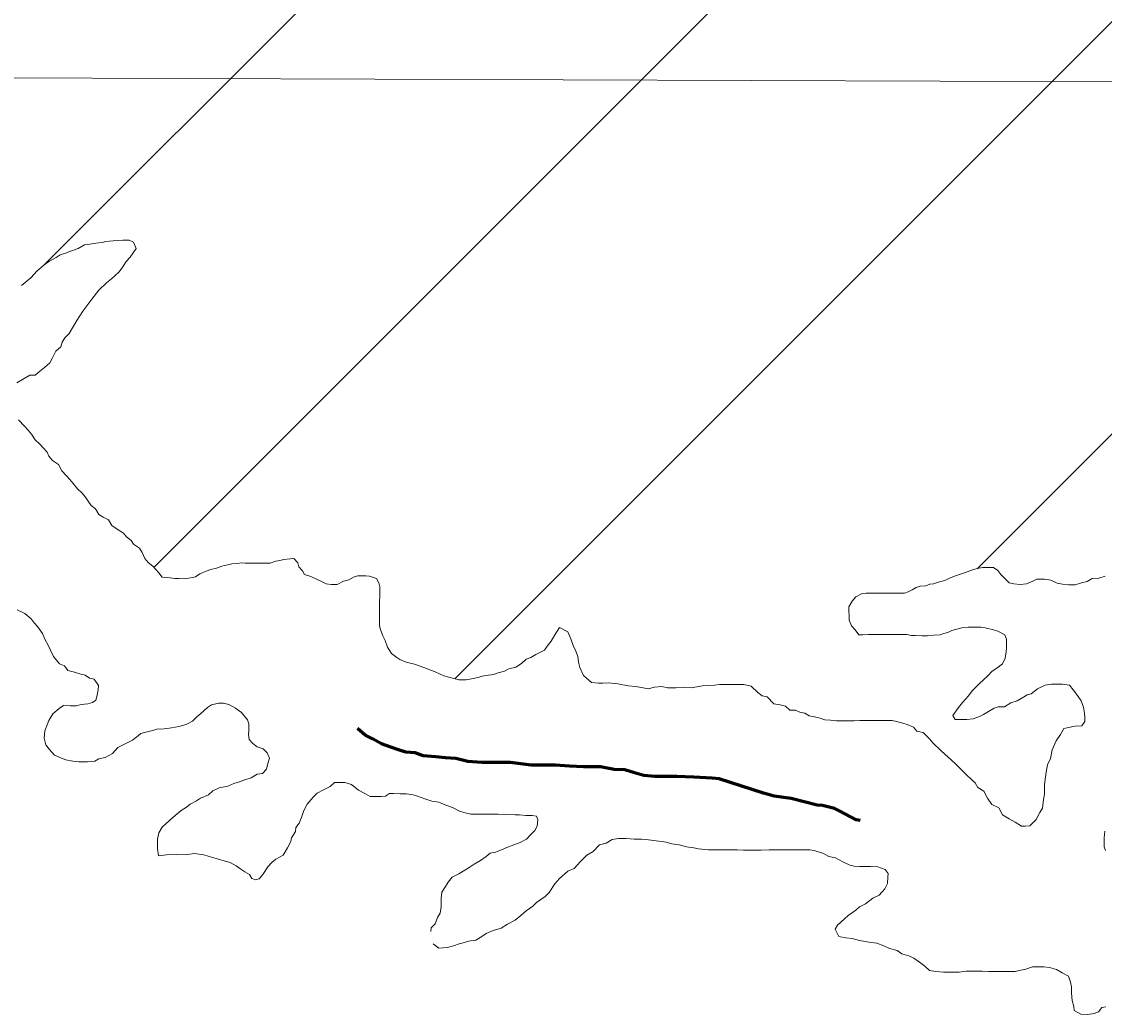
# Model space of a CAD drawing. Extents: x 553962 to 842807, y 8883888 to 9032388.
# Drawn here: x 610250 to 615820, y 8944887 to 8949994 of the extents above; entities that cross this region are included whole.
import ezdxf

# ---------------------------------------------------------------- set-up
doc = ezdxf.new("R2010")
doc.units = 0
doc.header["$LTSCALE"] = 160
doc.linetypes.add('LONG_DASH_SHORT_DASH', pattern=[9.9, 6, -1.2, 1.5, -1.2])
for name, color, linetype, lineweight in [('2', 7, 'Continuous', 13), ('21', 7, 'Continuous', 25), ('30', 7, 'Continuous', 13), ('34', 7, 'LONG_DASH_SHORT_DASH', 60)]:
    doc.layers.add(name, color=color, linetype=linetype, lineweight=lineweight)

msp = doc.modelspace()

# ---------------------------------------------------------------- linework, layer by layer
at = {"layer": '2'}
msp.add_line((565315.3, 8949866.8), (791497.7, 8949052.2), dxfattribs=at)
at = {"layer": '21', "lineweight": 13}
for points in [[(610224.4, 8948135.5), (610254.5, 8948152.9), (610292.2, 8948175.1), (610319.7, 8948175), (610342.4, 8948194.8), (610367.5, 8948214.7), (610395.2, 8948239.6), (610407.9, 8948264.5), (610425.7, 8948299.4), (610450.9, 8948321.8), (610458.6, 8948344.3), (610471.2, 8948366.7), (610493.9, 8948389.1), (610533.4, 8948456.2), (610564.5, 8948504.9), (610611, 8948567), (610646.5, 8948613.2), (610686.8, 8948650.5), (610711.9, 8948670.4), (610749.7, 8948705.2), (610767.4, 8948727.6), (610787.7, 8948760), (610807.8, 8948782.4), (610838.2, 8948827.3), (610825.9, 8948859.9), (610803.5, 8948870.1), (610771, 8948870.3), (610741, 8948868), (610720.9, 8948865.6), (610683.4, 8948863.3), (610663.3, 8948858.5), (610630.8, 8948853.7), (610600.7, 8948848.9), (610573.2, 8948846.6), (610540.6, 8948826.7), (610505.4, 8948814.5), (610475.3, 8948802.1), (610447.8, 8948794.8), (610427.6, 8948779.9), (610392.5, 8948762.6), (610372.4, 8948747.7), (610330.1, 8948712.2), (610330.1, 8948712.2), (610297.5, 8948676.4), (610297.5, 8948676.4), (610248.6, 8948637.3)], [(610788.6, 8947343.2), (610773.7, 8947363.3), (610741.4, 8947383.6), (610714, 8947401.3), (610696.7, 8947431.4), (610669.3, 8947444.1), (610646.9, 8947459.3), (610629.6, 8947486.9), (610607.2, 8947504.6), (610592.4, 8947527.2), (610577.6, 8947547.4), (610560.2, 8947570), (610537.9, 8947590.2), (610515.6, 8947617.9), (610498.2, 8947638), (610480.8, 8947658.2), (610456, 8947683.4), (610438.8, 8947716), (610408.9, 8947736.2), (610389.1, 8947758.9), (610381.7, 8947779), (610361.9, 8947799.2), (610342, 8947821.8), (610319.7, 8947842), (610299.9, 8947872.2), (610282.5, 8947892.3), (610265.2, 8947912.5), (610232.9, 8947945.2)], [(613016.8, 8946877.6), (613016.8, 8946877.6), (612992.5, 8946839), (612974.9, 8946807.6), (612953.6, 8946781.3), (612953.6, 8946781.3), (612940.1, 8946760.7), (612940.1, 8946760.7), (612894.9, 8946738.4), (612869.8, 8946723.6), (612844.7, 8946713.7), (612822, 8946691.3), (612791.9, 8946674), (612756.8, 8946664.2), (612734.2, 8946651.9), (612701.6, 8946644.6), (612679, 8946634.7), (612651.5, 8946632.4), (612619, 8946627.6), (612598.9, 8946620.2), (612563.8, 8946612.9), (612536.3, 8946608.1), (612498.8, 8946608.3), (612498.8, 8946608.3), (612498.8, 8946608.3), (612498.8, 8946608.3), (612421.8, 8946628.4), (612377.5, 8946648.6), (612349.2, 8946659.3), (612319.7, 8946671.4), (612271.3, 8946688.9), (612228.3, 8946699.7), (612194.7, 8946713.1), (612179.5, 8946723.1), (612152.1, 8946743.3), (612132.4, 8946776), (612120.1, 8946811.1), (612107.8, 8946833.8), (612095.5, 8946866.4), (612090.7, 8946886.4), (612090.8, 8946906.5), (612091.1, 8946939), (612091.3, 8946961.5), (612091.6, 8947001.6), (612091.9, 8947049.2), (612092.2, 8947086.7), (612087.4, 8947106.8), (612075, 8947129.4), (612040.1, 8947142.1), (612020.1, 8947142.3), (612000.1, 8947142.4), (611980.1, 8947142.5), (611960, 8947137.7), (611932.4, 8947122.8), (611904.8, 8947115.5), (611872.2, 8947098.2), (611842.2, 8947098.4), (611817.2, 8947101.1), (611792.3, 8947113.7), (611759.9, 8947129), (611732.5, 8947141.7), (611705, 8947149.4), (611695.2, 8947169.4), (611675.3, 8947189.6), (611670.5, 8947209.7), (611650.6, 8947232.3), (611630.6, 8947230), (611598.1, 8947227.7), (611578, 8947222.8), (611558, 8947217.9), (611527.9, 8947208.1), (611507.9, 8947208.2), (611475.4, 8947208.5), (611445.4, 8947208.7), (611422.8, 8947208.8), (611400.3, 8947209), (611380.3, 8947209.1), (611357.8, 8947206.7), (611330.3, 8947204.4), (611310.2, 8947199.5), (611280.2, 8947192.2), (611252.6, 8947182.4), (611222.5, 8947175.1), (611199.9, 8947167.7), (611167.3, 8947152.9), (611144.7, 8947138.1), (611109.6, 8947130.8), (611089.6, 8947128.4), (611057.1, 8947128.6), (611037.1, 8947128.8), (611002.1, 8947134), (610972.1, 8947136.7), (610954.8, 8947159.3), (610925, 8947192.1), (610900.1, 8947212.3), (610882.8, 8947232.4), (610870.5, 8947262.5), (610855.7, 8947285.2), (610825.8, 8947305.4), (610813.5, 8947325.5), (610788.6, 8947343.2)], [(615387.1, 8947099.2), (615354.6, 8947101.9), (615329.6, 8947107.1), (615309.7, 8947127.2), (615287.4, 8947149.9), (615272.6, 8947170), (615250.2, 8947185.2), (615217.6, 8947185.4), (615195.1, 8947185.6), (615175.1, 8947183.2), (615147.5, 8947175.9), (615114.9, 8947163.6), (615079.8, 8947151.3), (615049.7, 8947141.5), (615019.6, 8947129.2), (614999.6, 8947119.3), (614972, 8947111.9), (614941.9, 8947102.1), (614921.9, 8947099.8), (614901.8, 8947092.4), (614871.8, 8947090.1), (614851.7, 8947082.7), (614831.6, 8947070.3), (614811.5, 8947060.4), (614791.5, 8947053.1), (614771.4, 8947053.2), (614751.4, 8947053.3), (614726.4, 8947053.5), (614693.9, 8947053.7), (614663.9, 8947053.9), (614643.9, 8947054), (614613.9, 8947054.2), (614593.9, 8947054.4), (614573.8, 8947052), (614541.1, 8947034.6), (614522, 8947013.4), (614505.8, 8946982.9)], [(615825.1, 8947141.3), (615792.5, 8947131.6), (615757.5, 8947129.3), (615732.3, 8947114.4), (615702.3, 8947107.1), (615669.7, 8947097.3), (615637.2, 8947097.5), (615604.7, 8947100.2), (615577.2, 8947105.4), (615544.8, 8947120.7), (615512.3, 8947125.9), (615492.3, 8947126), (615472.3, 8947126.2), (615452.2, 8947116.3), (615419.6, 8947101.5), (615387.1, 8947099.2)], [(610227.1, 8946967.6), (610266.9, 8946949.8), (610299.2, 8946922.1), (610314.1, 8946902), (610331.5, 8946881.8), (610356.2, 8946846.6), (610368.5, 8946816.5), (610388.2, 8946783.8), (610395.6, 8946763.7), (610412.8, 8946728.6), (610445.1, 8946690.8), (610470, 8946680.6), (610487.3, 8946655.5), (610522.2, 8946647.7), (610554.7, 8946637.5), (610577.2, 8946632.3), (610599.6, 8946617.2), (610622, 8946612), (610644.3, 8946579.3), (610644.1, 8946556.8), (610638.9, 8946529.3), (610631.2, 8946504.3), (610614, 8946490.7), (610590.3, 8946484), (610556.5, 8946480.6), (610530.9, 8946474.9), (610500.9, 8946475.1), (610465.9, 8946475.4), (610443.3, 8946460.5), (610410.6, 8946433.2), (610390.3, 8946398.2), (610381.7, 8946376.9), (610369.3, 8946345.4), (610365.9, 8946308.2), (610374.9, 8946274.4), (610391.8, 8946250.7), (610418.9, 8946220.3), (610453.9, 8946205.1), (610476.3, 8946197.4), (610513.8, 8946189.6), (610543.8, 8946186.9), (610588.8, 8946186.6), (610626.3, 8946188.9), (610646.4, 8946201.3), (610679, 8946208.6), (610716.7, 8946228.3), (610744.4, 8946260.7), (610782.1, 8946278), (610819.7, 8946297.8), (610842.4, 8946315.1), (610862.5, 8946332.5), (610882.6, 8946337.4), (610902.6, 8946342.3), (610925.1, 8946347.1), (610945.2, 8946354.5), (610982.7, 8946356.8), (611020.3, 8946361.5), (611057.9, 8946368.8), (611095.5, 8946378.6), (611128.1, 8946395.9), (611150.8, 8946418.2), (611170.9, 8946435.6), (611206.2, 8946465.4), (611226.3, 8946480.3), (611263.9, 8946487.6), (611288.9, 8946487.4), (611316.3, 8946482), (611350.2, 8946462), (611380.9, 8946440.5), (611411.6, 8946402.2), (611411.6, 8946402.2), (611418.1, 8946381.4), (611417.9, 8946346.4), (611417.7, 8946326.4), (611420, 8946301.3), (611439.9, 8946281.2), (611462.2, 8946263.5), (611492.2, 8946253.3), (611513, 8946231.7), (611524.3, 8946205.5), (611516.6, 8946178), (611508.9, 8946148)], [(614505.8, 8946982.9), (614507.8, 8946915.3), (614520, 8946885.2), (614537.4, 8946865.1), (614557.2, 8946839.9), (614577.2, 8946839.8), (614607.2, 8946842.1), (614627.2, 8946841.9), (614662.3, 8946841.7), (614702.3, 8946841.4), (614729.8, 8946841.3), (614752.3, 8946841.1), (614774.8, 8946841), (614804.8, 8946840.8), (614827.3, 8946835.6), (614847.3, 8946835.5), (614882.3, 8946835.2), (614909.8, 8946835.1), (614942.4, 8946837.3), (614974.9, 8946839.6), (614995, 8946847), (615015, 8946851.9), (615035.1, 8946861.8), (615055.1, 8946866.6), (615087.7, 8946876.4), (615120.2, 8946878.7), (615142.8, 8946878.6), (615185.3, 8946878.3), (615207.8, 8946875.7), (615250.2, 8946865.3), (615272.7, 8946857.7), (615307.5, 8946839.9), (615317.4, 8946817.3), (615317.2, 8946797.3), (615317, 8946772.3), (615314.4, 8946752.3), (615309.1, 8946719.8), (615296.4, 8946689.8), (615266.2, 8946667.5), (615243.6, 8946652.6), (615220.6, 8946628.4), (615178, 8946589.7), (615139.3, 8946550.8), (615120.9, 8946525.9), (615090.6, 8946491), (615070.4, 8946466.1), (615040.1, 8946423.8), (615052.4, 8946403.7), (615072.5, 8946403.5), (615092.5, 8946403.4), (615112.5, 8946403.3), (615145, 8946408.1), (615177.6, 8946420.3), (615197.7, 8946430.2), (615232.9, 8946450), (615253, 8946462.4), (615273, 8946469.8), (615305.6, 8946469.6), (615338.2, 8946489.4), (615370.8, 8946499.2), (615403.5, 8946519), (615423.6, 8946531.4), (615443.6, 8946536.3), (615476.3, 8946561.1), (615516.5, 8946580.8), (615549, 8946585.6), (615581.6, 8946585.4), (615604.1, 8946585.3), (615641.5, 8946580), (615658.9, 8946557.4), (615681.2, 8946527.2), (615701, 8946499.5), (615713.2, 8946466.9), (615718, 8946436.8), (615720.3, 8946414.3), (615720.2, 8946394.2), (615705, 8946371.8), (615670, 8946369.5), (615644.9, 8946364.7), (615612.3, 8946357.4), (615594.6, 8946327.5), (615571.8, 8946295.1), (615551.5, 8946247.6), (615543.6, 8946202.6), (615528.4, 8946170.2), (615520.6, 8946132.7), (615515.3, 8946097.7), (615512.6, 8946067.6), (615512.2, 8946020.1), (615507, 8945992.6), (615501.7, 8945947.5), (615489, 8945925.1), (615468.7, 8945890.2), (615436, 8945857.8), (615413.4, 8945855.5), (615393.4, 8945855.6), (615361.1, 8945875.9), (615331.2, 8945893.6), (615296.3, 8945913.8), (615276.6, 8945949), (615241.7, 8945966.8)], [(615241.7, 8945966.8), (615219.4, 8945999.5), (615199.7, 8946034.7), (615169.8, 8946054.9), (615155, 8946077.5), (615135.2, 8946097.7), (615112.8, 8946117.9), (615052.1, 8946177.5), (614980.5, 8946243.3), (614938.2, 8946284.1), (614920.8, 8946304.2), (614888.5, 8946337), (614856.1, 8946344.7), (614838.7, 8946364.9), (614806.3, 8946377.6), (614783.8, 8946385.3), (614751.4, 8946393), (614728.9, 8946398.1), (614706.4, 8946398.3), (614686.4, 8946398.4), (614661.4, 8946398.6), (614631.4, 8946398.8), (614598.9, 8946399), (614561.4, 8946399.2), (614533.8, 8946396.9), (614501.3, 8946397.1), (614468.8, 8946397.4), (614441.3, 8946397.5), (614411.3, 8946400.2), (614381.3, 8946402.9), (614358.9, 8946410.6), (614328.9, 8946418.3), (614301.4, 8946423.5), (614279, 8946436.2), (614254, 8946441.3), (614231.6, 8946451.5), (614201.6, 8946451.7), (614179.2, 8946471.9), (614151.8, 8946479.6), (614119.3, 8946484.8), (614084.6, 8946520.1), (614059.6, 8946525.2), (614037.2, 8946542.9), (614002.5, 8946575.7), (613965.8, 8946584.2), (613911.6, 8946584.2), (613911.6, 8946584.2), (613911.6, 8946584.2), (613911.6, 8946584.2), (613911.6, 8946584.2), (613911.6, 8946584.2), (613839.5, 8946584.2), (613814.2, 8946580.6), (613814.2, 8946580.6), (613752.9, 8946577), (613695.2, 8946566.2), (613655.5, 8946569.8), (613615.8, 8946566.2), (613572.6, 8946566.2), (613543.7, 8946573.4), (613504, 8946569.8), (613475.2, 8946562.6), (613475.2, 8946562.6), (613410.2, 8946573.4), (613370.6, 8946577), (613316.5, 8946587.8), (613316.5, 8946587.8), (613316.5, 8946587.8), (613269.8, 8946593.1), (613239.7, 8946590.8), (613217.2, 8946590.9), (613182.2, 8946593.6), (613139.7, 8946631.1), (613139.7, 8946631.1), (613139.7, 8946631.1), (613139.7, 8946631.1), (613121.7, 8946670.7), (613114.5, 8946699.5), (613110.8, 8946728.4), (613100, 8946760.8), (613089.2, 8946778.8), (613074.8, 8946818.5), (613060.3, 8946854.5), (613060.3, 8946854.5), (613016.8, 8946877.6)], [(611508.9, 8946148), (611488.7, 8946125.6), (611461.2, 8946123.3), (611431, 8946103.4), (611398.4, 8946093.7), (611370.8, 8946083.8), (611340.8, 8946074), (611310.6, 8946061.7), (611265.6, 8946052), (611232.9, 8946037.2), (611210.3, 8946017.3), (611170.1, 8946000), (611150, 8945985.1), (611117.3, 8945967.8), (611097.2, 8945952.9), (611069.6, 8945935.6), (611039.4, 8945910.8), (611011.4, 8945885.7), (610972.4, 8945850.4), (610955.6, 8945820.6), (610948.2, 8945789), (610948.2, 8945789), (610948.2, 8945740.7), (610953.8, 8945703.5)], [(610953.8, 8945703.5), (610994.7, 8945707.2), (611046.8, 8945709.1), (611091.4, 8945707.2), (611139.8, 8945714.6), (611186.3, 8945707.2), (611231, 8945694.2), (611262.6, 8945684.9), (611284.9, 8945679.3), (611322.2, 8945668.2), (611322.2, 8945668.2), (611353.8, 8945651.4), (611378, 8945634.7), (611398.4, 8945619.8), (611422.6, 8945606.8), (611433.8, 8945586.3), (611452.4, 8945578.9), (611471, 8945584), (611491.2, 8945606.4), (611516.5, 8945646.3), (611536.7, 8945668.7), (611556.8, 8945686.1), (611594.5, 8945705.9), (611617.3, 8945743.3), (611635.1, 8945775.7), (611637.7, 8945795.7), (611658, 8945828.2), (611660.6, 8945848.2), (611678.3, 8945870.6), (611691.1, 8945905.5), (611701.3, 8945935.5), (611719.1, 8945967.9), (611749.3, 8946005.3), (611769.5, 8946025.2), (611802.2, 8946042.5), (611837.3, 8946059.8), (611860, 8946079.7), (611892.5, 8946079.4), (611912.5, 8946079.3), (611947.4, 8946069.1), (611982.2, 8946041.3), (612019.6, 8946021), (612042, 8946008.4), (612077, 8946008.1), (612099.5, 8946008), (612122.1, 8946010.3), (612142.2, 8946022.7), (612162.2, 8946022.6), (612197.2, 8946022.4), (612229.7, 8946022.1), (612264.7, 8946016.9), (612287.1, 8946009.2), (612324.5, 8945996.5), (612359.5, 8945983.7), (612396.9, 8945978.5), (612431.8, 8945963.2), (612466.8, 8945950.5), (612501.6, 8945932.7), (612524.1, 8945925.1), (612561.5, 8945917.3), (612584.1, 8945917.2), (612604.1, 8945917), (612636.6, 8945916.8), (612674.1, 8945916.6), (612701.6, 8945916.4), (612741.6, 8945916.1), (612789.1, 8945913.3), (612811.6, 8945913.1), (612844.1, 8945910.4), (612876.6, 8945910.2), (612899.1, 8945907.6), (612905.7, 8945888.1), (612901.2, 8945855), (612890.3, 8945833.5), (612871.5, 8945814.7), (612871.5, 8945814.7), (612847.6, 8945789.1), (612815.2, 8945772), (612782.7, 8945760.1), (612746.8, 8945746.4), (612717.8, 8945732.8), (612687.1, 8945720.8), (612660.1, 8945716.4), (612639.9, 8945699), (612609.8, 8945679.1), (612577.1, 8945659.3), (612551.9, 8945642), (612529.3, 8945629.6), (612499.2, 8945609.8), (612464, 8945592.5), (612443.8, 8945567.6), (612431.2, 8945545.1), (612410.9, 8945515.2), (612408.2, 8945485.2), (612408, 8945465.2), (612407.8, 8945440.1), (612402.6, 8945407.6), (612389.9, 8945385.2), (612377.2, 8945352.7), (612357, 8945332.8), (612354.3, 8945312.8)], [(615826.8, 8945729.3), (615819.5, 8945749.4), (615819.7, 8945771.9), (615819.8, 8945794.5), (615822.6, 8945829.5)], [(612366.4, 8945250.2), (612396.9, 8945228.1), (612440.2, 8945230.5), (612471.4, 8945240.1), (612500.2, 8945249.7), (612521.8, 8945254.5), (612548.3, 8945264.1), (612586.7, 8945268.9), (612618, 8945288.1), (612639.6, 8945302.5), (612675.6, 8945319.3), (612675.6, 8945319.3), (612675.6, 8945319.3), (612716.5, 8945331.3), (612750.1, 8945350.5), (612788.5, 8945372.1), (612817.4, 8945396.2), (612846.2, 8945420.2), (612879.8, 8945444.2), (612899.1, 8945463.4), (612943, 8945494.1), (612963.2, 8945514), (612993.5, 8945558.8), (613016.2, 8945586.2), (613059, 8945623.5), (613091.7, 8945638.3), (613124.4, 8945673.1), (613157.2, 8945705.5), (613189.8, 8945725.3), (613222.6, 8945760.1), (613257.7, 8945767.4), (613287.9, 8945787.2), (613320.4, 8945792), (613340.4, 8945791.9), (613360.4, 8945791.7), (613400.4, 8945789), (613438, 8945788.7), (613460.4, 8945786.1), (613487.9, 8945783.4), (613527.9, 8945778.1), (613565.4, 8945772.8), (613595.3, 8945765.2), (613632.8, 8945759.9), (613670.2, 8945749.6), (613707.7, 8945744.4), (613732.7, 8945739.2), (613782.7, 8945733.9), (613802.7, 8945733.7), (613842.7, 8945733.5), (613867.7, 8945733.3), (613907.7, 8945733), (613930.2, 8945732.9), (613962.8, 8945732.7), (613987.8, 8945732.5), (614032.8, 8945732.2), (614055.3, 8945732.1), (614095.3, 8945734.3), (614117.8, 8945734.2), (614170.3, 8945733.8), (614237.9, 8945733.3), (614305.4, 8945732.9), (614327.9, 8945730.3), (614375.3, 8945714.9), (614402.7, 8945699.7), (614437.7, 8945692), (614475, 8945671.7), (614509.9, 8945653.9), (614532.4, 8945648.8), (614559.9, 8945648.6), (614584.9, 8945648.4), (614617.4, 8945648.2), (614654.9, 8945645.5), (614692.3, 8945632.7), (614707.2, 8945612.6), (614707, 8945592.6), (614704.3, 8945560), (614691.6, 8945532.6), (614661.3, 8945500.2), (614628.7, 8945485.4), (614590.9, 8945455.6), (614560.8, 8945440.8), (614540.7, 8945423.4), (614502.9, 8945396.1), (614482.8, 8945378.7), (614447.5, 8945346.4), (614436, 8945325.2), (614436, 8945325.2), (614436, 8945325.2), (614453.5, 8945287.8), (614490.8, 8945280.3), (614523.2, 8945277.8), (614560.6, 8945267.9), (614610.5, 8945257.9), (614650.3, 8945252.9), (614685.2, 8945240.5), (614715.1, 8945225.5), (614755, 8945215.6), (614777.5, 8945198.2), (614814.8, 8945188.2), (614839.8, 8945175.7), (614869.7, 8945155.8)], [(614869.7, 8945155.8), (614897.1, 8945135.9), (614921, 8945113), (614953.4, 8945107.8), (614993.4, 8945105), (615020.9, 8945104.8), (615053.5, 8945104.6), (615073.5, 8945104.4), (615108.5, 8945109.2), (615128.5, 8945109.1), (615171, 8945108.8), (615191, 8945108.7), (615223.6, 8945108.5), (615248.6, 8945108.3), (615286.1, 8945108.1), (615311.1, 8945107.9), (615361.1, 8945107.6), (615381.2, 8945112.4), (615416.2, 8945119.7), (615451.3, 8945132), (615488.8, 8945131.7), (615508.9, 8945131.6), (615538.8, 8945128.9), (615573.8, 8945118.7), (615603.7, 8945100.9), (615636.1, 8945083.2), (615645.8, 8945053.1), (615650.6, 8945028), (615650.4, 8944995.5), (615655.1, 8944957.9), (615662.4, 8944927.8), (615664.7, 8944907.8), (615699.6, 8944887.5), (615734.6, 8944887.3), (615767.2, 8944892.1), (615789.7, 8944899.4), (615807.4, 8944921.8), (615827.4, 8944926.7)]]:
    msp.add_lwpolyline(points, dxfattribs=at)
at = {"layer": '30'}
for p, q in [((610358.4, 8948736), (620168.8, 8958546.4)), ((610930.1, 8947186.4), (621294.6, 8957550.9)), ((612478.6, 8946613.6), (621996.1, 8956131)), ((615167.5, 8947181.2), (623300.4, 8955314))]:
    msp.add_line(p, q, dxfattribs=at)
at = {"layer": '34'}
for points in [[(612545.8, 8946188.8), (612483.3, 8946204.1), (612430.9, 8946206.9), (612380.9, 8946212.2), (612315.9, 8946217.5), (612273.5, 8946232.8), (612226.1, 8946235.5), (612188.6, 8946248.2), (612148.7, 8946260.9), (612101.3, 8946278.7), (612054, 8946304), (612016.7, 8946324.2), (611976.9, 8946356.9)], [(614564.6, 8945883.7), (614543.8, 8945887.9), (614456.6, 8945933.4), (614431.7, 8945946.1), (614369.3, 8945961.4), (614341.8, 8945964.1), (614209.5, 8945997.3), (614122.1, 8946010.3), (614067.2, 8946025.6), (613837.7, 8946099.4), (613802.7, 8946102.1), (613707.7, 8946107.6), (613620.2, 8946110.5), (613507.8, 8946111.1), (613450.3, 8946116.4), (613402.9, 8946129.2), (613353, 8946144.5), (613298, 8946147.3), (613228.1, 8946160.1), (613140.6, 8946160.6), (613068.1, 8946163.5), (612995.6, 8946168.9), (612915.6, 8946169.3), (612870.6, 8946169.5), (612763.2, 8946182.6), (612728.2, 8946182.8), (612690.7, 8946183), (612618.2, 8946183.4), (612545.8, 8946188.8)]]:
    msp.add_lwpolyline(points, dxfattribs=at)

doc.saveas('drawing.dxf')
